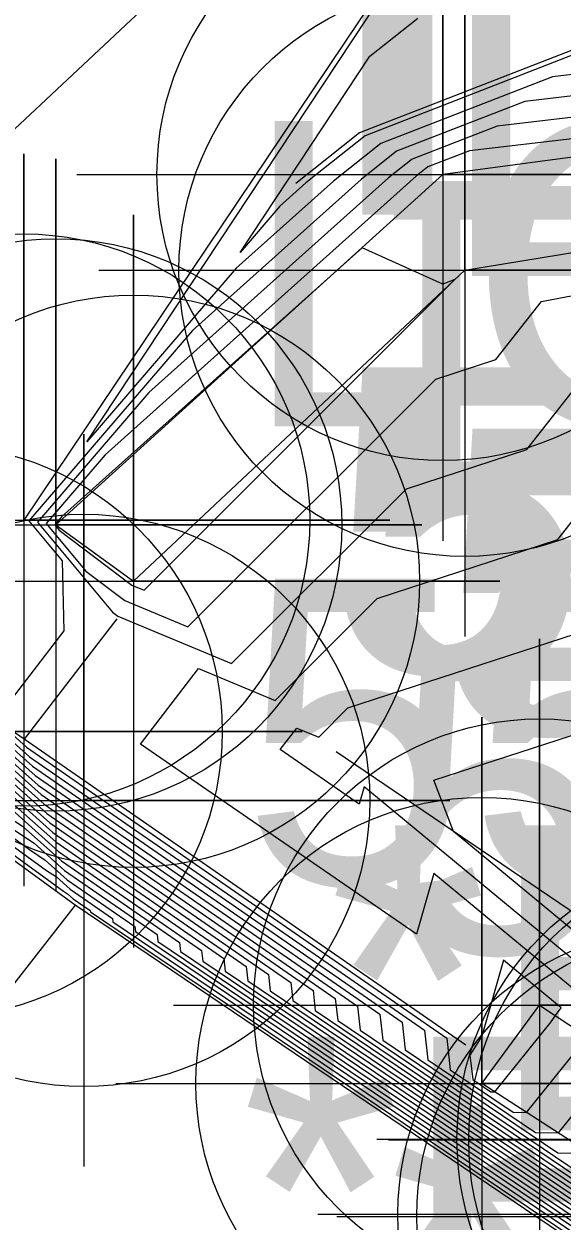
# Model space of a CAD drawing. Extents: x 2188792 to 2191981, y 386090 to 389710.
# Drawn here: x 2190413.97 to 2190418.38, y 387970.1 to 387979.9 of the extents above; entities that cross this region are included whole.
import ezdxf

# ---------------------------------------------------------------- set-up
doc = ezdxf.new("R2010")
doc.units = 0
for name, color, linetype in [('DTM Contours Major', 7, 'Continuous'), ('DTM Contours Minor', 7, 'Continuous'), ('Exist Roads EOP', 7, 'Continuous'), ('Exist Structure Major Bridge Seam Cogo Comment', 7, 'Continuous'), ('Exist Structure Major Bridge Seam Cogo Elevation', 7, 'Continuous'), ('Exist Structure Major Bridge Seam Cogo Number', 7, 'Continuous'), ('Exist Structure Major Bridge Seam Cogo Point CELL', 7, 'Continuous'), ('Exist Structure Major Bridge WW', 7, 'Continuous'), ('Exist Structure Major Bridge WW Cogo Elevation', 7, 'Continuous'), ('Exist Structure Major Bridge WW Cogo Number', 7, 'Continuous'), ('Exist Structure Major Bridge WW Cogo Point CELL', 7, 'Continuous'), ('Exist Structure Major Deck Tunnel Box Culvert Cogo Comment', 7, 'Continuous'), ('Exist Structure Major Deck Tunnel Box Culvert Cogo Elevation', 7, 'Continuous'), ('Exist Structure Major Deck Tunnel Box Culvert Cogo Number', 7, 'Continuous'), ('Exist Structure Major Deck Tunnel Box Culvert Cogo Point CELL', 7, 'Continuous'), ('PH Exist DTM Breakline', 7, 'Continuous')]:
    doc.layers.add(name, color=color, linetype=linetype)

msp = doc.modelspace()

# ---------------------------------------------------------------- linework, layer by layer
at = {"layer": 'DTM Contours Major'}
for points in [[(2190413.142, 387974.573), (2190414.0666, 387973.7479), (2190416.8908, 387971.7929), (2190416.9148, 387971.5815), (2190418.5333, 387970.4903), (2190418.8753, 387970.4842), (2190419.0267, 387970.6722), (2190419.334, 387971.1216), (2190419.7493, 387971.6656), (2190419.0958, 387972.2056), (2190418.6696, 387973.3247), (2190419.1133, 387973.4688), (2190420.9245, 387975.7707), (2190421.3171, 387976.2021), (2190421.6489, 387976.174), (2190423.2427, 387978.9289), (2190422.9792, 387979.6742), (2190422.5615, 387980.4143), (2190422.2389, 387982.8961), (2190422.8723, 387985.1059), (2190431.5847, 387998.1397)], [(2190394.8948, 387987.5434), (2190398.104, 387985.2074), (2190402.4169, 387982.0331), (2190405.6419, 387979.6855), (2190409.9425, 387976.5204), (2190413.183, 387974.1615), (2190413.5994, 387973.8834), (2190414.186, 387973.3599), (2190415.9778, 387972.1196), (2190415.993, 387971.9855), (2190419.4483, 387969.656), (2190419.815, 387969.6494), (2190419.7168, 387969.9075), (2190419.7981, 387969.922), (2190419.8779, 387970.024), (2190420.2492, 387970.5821), (2190420.623, 387970.7984), (2190421.6241, 387972.1307), (2190422.2599, 387973.0643), (2190428.5915, 387982.3276), (2190428.9937, 387982.8952), (2190429.3766, 387983.4666), (2190432.5628, 387990.3579)], [(2190392.2477, 387989.0876), (2190398.2715, 387984.703), (2190400.0668, 387983.3816), (2190406.0769, 387979.0067), (2190407.8835, 387977.6771), (2190413.8803, 387973.3117), (2190414.0567, 387973.1939), (2190414.3054, 387972.972), (2190415.0648, 387972.4463), (2190415.0712, 387972.3895), (2190420.3634, 387968.8216), (2190420.5229, 387968.8187), (2190420.4802, 387968.931), (2190420.9082, 387969.0075), (2190421.3285, 387969.5446), (2190421.4939, 387969.7932), (2190421.6605, 387969.8896), (2190422.1064, 387970.4831), (2190423.6948, 387972.8152), (2190427.996, 387979.1081), (2190430.0221, 387981.967), (2190431.9508, 387984.8453), (2190434.1967, 387989.703)], [(2190417.8406, 387977.1556), (2190418.2157, 387977.6322), (2190421.3817, 387978.2384), (2190421.4595, 387978.4132), (2190421.4809, 387978.5936), (2190421.576, 387979.2072), (2190421.516, 387979.3059), (2190421.178, 387979.2818), (2190417.6264, 387978.8669), (2190417.2843, 387978.7336), (2190417.1893, 387978.6584), (2190414.6396, 387976.3766), (2190414.155, 387975.8134), (2190414.4808, 387975.4224), (2190414.8016, 387975.1811), (2190415.3167, 387974.9663), (2190417.3496, 387976.9961), (2190417.8406, 387977.1556)]]:
    msp.add_lwpolyline(points, dxfattribs=at)
at = {"layer": 'DTM Contours Minor'}
for points in [[(2190413.2335, 387974.4351), (2190414.0905, 387973.6703), (2190416.7082, 387971.8583), (2190416.7305, 387971.6623), (2190418.7163, 387970.3235), (2190419.1359, 387970.3159), (2190419.2096, 387970.4074), (2190419.5849, 387970.9563), (2190419.9091, 387971.381), (2190419.9866, 387971.5498), (2190420.5058, 387972.3108), (2190420.1997, 387973.1966), (2190421.308, 387974.4143), (2190421.4402, 387974.4031), (2190424.7039, 387980.0445), (2190424.5105, 387980.5916), (2190424.2038, 387981.135), (2190423.967, 387982.957), (2190424.9035, 387986.2246), (2190431.7727, 387996.5009)], [(2190394.3654, 387987.8522), (2190398.1375, 387985.1065), (2190401.9468, 387982.3028), (2190405.7289, 387979.5497), (2190409.5307, 387976.7518), (2190413.3224, 387973.9915), (2190413.6908, 387973.7455), (2190414.2099, 387973.2824), (2190415.7952, 387972.185), (2190415.8087, 387972.0663), (2190419.6314, 387969.4891), (2190419.9566, 387969.4832), (2190419.8695, 387969.7122), (2190420.0201, 387969.7391), (2190420.168, 387969.9281), (2190420.4981, 387970.4243), (2190420.8305, 387970.6166), (2190421.7205, 387971.8012), (2190422.5469, 387973.0144), (2190428.4724, 387981.6837), (2190429.1994, 387982.7095), (2190429.8915, 387983.7424), (2190432.8896, 387990.2269)], [(2190393.836, 387988.1611), (2190398.171, 387985.0056), (2190401.4768, 387982.5725), (2190405.8159, 387979.414), (2190409.1189, 387976.9831), (2190413.4619, 387973.8216), (2190413.7823, 387973.6076), (2190414.2338, 387973.2048), (2190415.6126, 387972.2503), (2190415.6243, 387972.1471), (2190419.8144, 387969.3222), (2190420.0982, 387969.3171), (2190420.0222, 387969.5169), (2190420.2422, 387969.5562), (2190420.4582, 387969.8322), (2190420.7471, 387970.2665), (2190421.038, 387970.4349), (2190421.817, 387971.4716), (2190422.8338, 387972.9646), (2190428.3533, 387981.0398), (2190429.4051, 387982.5239), (2190430.4063, 387984.0181), (2190433.2163, 387990.096)], [(2190390.6594, 387990.0142), (2190398.372, 387984.4003), (2190398.6567, 387984.1907), (2190406.338, 387978.5994), (2190406.6481, 387978.3711), (2190414.2986, 387972.8019), (2190414.3312, 387972.7802), (2190414.377, 387972.7393), (2190414.517, 387972.6424), (2190414.5182, 387972.6319), (2190420.9125, 387968.321), (2190420.9476, 387968.3203), (2190420.9382, 387968.345), (2190421.5743, 387968.4588), (2190422.1989, 387969.257), (2190422.2408, 387969.3199), (2190422.283, 387969.3443), (2190422.3959, 387969.4946), (2190424.5557, 387972.6658), (2190427.6387, 387977.1764), (2190430.6392, 387981.4101), (2190433.4952, 387985.6725), (2190435.177, 387989.31)], [(2190393.3065, 387988.4699), (2190398.2045, 387984.9047), (2190401.0068, 387982.8422), (2190405.9029, 387979.2782), (2190408.7071, 387977.2144), (2190413.6014, 387973.6516), (2190413.8738, 387973.4697), (2190414.2576, 387973.1272), (2190415.43, 387972.3156), (2190415.44, 387972.2279), (2190419.9974, 387969.1553), (2190420.2397, 387969.151), (2190420.1748, 387969.3216), (2190420.4642, 387969.3733), (2190420.7483, 387969.7364), (2190420.996, 387970.1088), (2190421.2455, 387970.2531), (2190421.9135, 387971.1421), (2190423.1208, 387972.9148), (2190428.2342, 387980.3959), (2190429.6108, 387982.3383), (2190430.9211, 387984.2938), (2190433.5431, 387989.965)], [(2190392.7771, 387988.7788), (2190398.238, 387984.8038), (2190400.5368, 387983.1119), (2190405.9899, 387979.1424), (2190408.2953, 387977.4458), (2190413.7408, 387973.4817), (2190413.9653, 387973.3318), (2190414.2815, 387973.0496), (2190415.2474, 387972.381), (2190415.2556, 387972.3087), (2190420.1804, 387968.9885), (2190420.3813, 387968.9849), (2190420.3275, 387969.1263), (2190420.6862, 387969.1904), (2190421.0384, 387969.6405), (2190421.245, 387969.951), (2190421.453, 387970.0714), (2190422.01, 387970.8126), (2190423.4078, 387972.865), (2190428.1151, 387979.752), (2190429.8165, 387982.1526), (2190431.4359, 387984.5696), (2190433.8699, 387989.834)], [(2190391.1888, 387989.7054), (2190398.3385, 387984.5012), (2190399.1267, 387983.921), (2190406.2509, 387978.7351), (2190407.0599, 387978.1398), (2190414.1592, 387972.9718), (2190414.2397, 387972.9181), (2190414.3531, 387972.8168), (2190414.6996, 387972.577), (2190414.7025, 387972.5511), (2190420.7294, 387968.4878), (2190420.806, 387968.4865), (2190420.7855, 387968.5404), (2190421.3523, 387968.6417), (2190421.9088, 387969.3529), (2190421.9919, 387969.4777), (2190422.0755, 387969.5261), (2190422.2994, 387969.8241), (2190424.2687, 387972.7156), (2190427.7578, 387977.8203), (2190430.4335, 387981.5957), (2190432.9804, 387985.3968), (2190434.8502, 387989.441)], [(2190391.7183, 387989.3965), (2190398.305, 387984.6021), (2190399.5967, 387983.6513), (2190406.1639, 387978.8709), (2190407.4717, 387977.9084), (2190414.0197, 387973.1418), (2190414.1482, 387973.056), (2190414.3293, 387972.8944), (2190414.8822, 387972.5117), (2190414.8869, 387972.4703), (2190420.5464, 387968.6547), (2190420.6644, 387968.6526), (2190420.6328, 387968.7357), (2190421.1303, 387968.8246), (2190421.6187, 387969.4487), (2190421.7429, 387969.6355), (2190421.868, 387969.7079), (2190422.2029, 387970.1536), (2190423.9817, 387972.7654), (2190427.8769, 387978.4642), (2190430.2278, 387981.7813), (2190432.4656, 387985.1211), (2190434.5234, 387989.572)], [(2190398.0706, 387985.3083), (2190402.8869, 387981.7634), (2190405.5549, 387979.8213), (2190410.3543, 387976.2891), (2190413.0435, 387974.3314), (2190413.5079, 387974.0213), (2190414.1621, 387973.4375), (2190416.1604, 387972.0543), (2190416.1774, 387971.9047), (2190419.2653, 387969.8228), (2190419.6735, 387969.8155), (2190419.5642, 387970.1028), (2190419.5761, 387970.1049), (2190419.5878, 387970.1199), (2190420.0002, 387970.7398), (2190420.4155, 387970.9802), (2190421.5276, 387972.4602), (2190421.9729, 387973.1141), (2190428.7106, 387982.9715), (2190428.7881, 387983.0808), (2190428.8618, 387983.1909), (2190429.6619, 387984.9214), (2190430.9973, 387989.5807)], [(2190413.4164, 387974.1592), (2190414.1383, 387973.5151), (2190416.343, 387971.9889), (2190416.3617, 387971.8239), (2190419.0823, 387969.9897), (2190419.5319, 387969.9816), (2190419.4697, 387970.1452), (2190419.6979, 387970.4446), (2190419.9157, 387970.7669), (2190420.1667, 387971.019), (2190420.2337, 387971.1652), (2190420.464, 387971.5026), (2190421.4311, 387972.7897), (2190421.686, 387973.1639), (2190426.0415, 387979.5363), (2190427.6264, 387982.2757), (2190427.573, 387982.4265), (2190427.4885, 387982.5764), (2190427.4232, 387983.0788), (2190428.966, 387988.462)], [(2190402.6355, 387988.0432), (2190406.4328, 387985.0364), (2190417.7049, 387982.6115), (2190411.7285, 387977.0174), (2190413.5398, 387975.6585), (2190413.7636, 387975.5655), (2190413.782, 387974.8191), (2190413.4604, 387974.4014), (2190414.0189, 387973.903), (2190417.256, 387971.6622), (2190417.2835, 387971.4199), (2190418.1672, 387970.8241)], [(2190413.3249, 387974.2971), (2190414.1144, 387973.5927), (2190416.5256, 387971.9236), (2190416.5461, 387971.7431), (2190418.8993, 387970.1566), (2190419.3904, 387970.1478), (2190419.3873, 387970.1558), (2190419.526, 387970.3378), (2190419.8359, 387970.791), (2190419.8716, 387970.8378), (2190420.1102, 387971.3575), (2190421.0904, 387972.7941), (2190421.3346, 387973.1192), (2190421.399, 387973.2137), (2190422.499, 387974.823), (2190426.1651, 387981.1601), (2190426.0417, 387981.5091), (2190425.8462, 387981.8557), (2190425.6951, 387983.0179), (2190426.9348, 387987.3433)], [(2190419.4148, 387979.6027), (2190418.305, 387979.473), (2190416.8999, 387978.9256), (2190416.5099, 387978.6169), (2190415.7132, 387977.904), (2190414.4893, 387976.4812), (2190418.4802, 387982.5133)], [(2190418.5313, 387979.6751), (2190416.7718, 387978.9896), (2190416.2834, 387978.6031), (2190416.0711, 387978.4131), (2190415.7449, 387978.0339), (2190416.8085, 387979.6415), (2190417.2015, 387979.9525)], [(2190420.0025, 387979.4957), (2190418.0788, 387979.271), (2190417.0281, 387978.8616), (2190416.7364, 387978.6308), (2190415.3553, 387977.3949), (2190414.0136, 387975.8351), (2190414.2875, 387975.5064), (2190414.3016, 387974.935), (2190413.7412, 387974.2071), (2190413.995, 387973.9806), (2190417.4386, 387971.5969), (2190417.4679, 387971.3391), (2190417.9842, 387970.991)], [(2190418.0952, 387976.4182), (2190418.8481, 387977.3752), (2190421.3687, 387977.8577), (2190421.5556, 387978.2775), (2190421.6069, 387978.7108), (2190421.6802, 387979.1844), (2190421.516, 387979.4548), (2190420.5903, 387979.3888), (2190417.8526, 387979.0689), (2190417.1562, 387978.7976), (2190416.9629, 387978.6446), (2190414.9975, 387976.8858), (2190414.0843, 387975.8242), (2190414.6982, 387975.0875), (2190414.7441, 387975.053), (2190415.6743, 387974.6651), (2190417.1094, 387976.098), (2190418.0952, 387976.4182)], [(2190414.2817, 387975.8675), (2190414.2258, 387975.8025), (2190414.2634, 387975.7574), (2190414.8591, 387975.3092), (2190414.9592, 387975.2675), (2190417.5061, 387977.8105), (2190417.4058, 387977.774), (2190416.7446, 387978.0716), (2190414.2817, 387975.8675)], [(2190418.7208, 387971.8004), (2190417.3326, 387972.9474), (2190417.1925, 387972.4498), (2190414.929, 387974.0068), (2190415.4052, 387974.6252), (2190416.0319, 387974.3639), (2190416.8692, 387975.2), (2190418.3497, 387975.6809), (2190419.4805, 387977.1181)], [(2190419.0636, 387971.7555), (2190416.7615, 387973.6575), (2190416.7215, 387973.5152), (2190416.074, 387973.9606), (2190416.2102, 387974.1375), (2190416.3894, 387974.0628), (2190416.629, 387974.3019), (2190418.6042, 387974.9435)], [(2190413.1796, 387974.5957), (2190414.0428, 387973.8254), (2190417.0734, 387971.7276), (2190417.0992, 387971.5007), (2190418.3503, 387970.6572), (2190418.6146, 387970.6525)], [(2190419.4064, 387971.7105), (2190417.4932, 387973.2913), (2190417.3335, 387973.7107), (2190418.8588, 387974.2061)], [(2190417.8012, 387971.1578), (2190417.8327, 387971.1573), (2190418.2949, 387971.7312), (2190418.3302, 387971.7828), (2190418.3779, 387971.8453), (2190417.9036, 387972.2372), (2190417.7281, 387971.6135), (2190417.6297, 387971.4571), (2190417.6522, 387971.2583), (2190417.8012, 387971.1578)], [(2190417.9842, 387970.991), (2190418.0933, 387970.989), (2190418.4779, 387971.4664)], [(2190418.1672, 387970.8241), (2190418.354, 387970.8207), (2190418.6608, 387971.2017)]]:
    msp.add_lwpolyline(points, dxfattribs=at)
at = {"layer": 'Exist Roads EOP'}
msp.add_line((2190418.629, 387982.7689), (2190413.972, 387975.8415), dxfattribs=at)
at = {"layer": 'Exist Structure Major Bridge Seam Cogo Point CELL'}
msp.add_lwpolyline([(2190410.972, 387975.8415), (2190416.972, 387975.8415), (2190413.972, 387975.8415), (2190413.972, 387978.8415), (2190413.972, 387972.8415)], dxfattribs=at)
msp.add_circle((2190413.972, 387975.8415), 2.344, dxfattribs=at)
at = {"layer": 'Exist Structure Major Bridge WW'}
for points in [[(2190421.516, 387979.2203), (2190417.408, 387978.6718), (2190414.235, 387975.8011), (2190414.873, 387975.3401), (2190417.588, 387977.8874), (2190421.391, 387978.51), (2190421.516, 387979.2203)], [(2190421.806, 387968.2679), (2190419.538, 387970.1363), (2190419.383, 387970.1564), (2190417.727, 387971.2255), (2190418.2, 387971.8686), (2190419.867, 387970.7705), (2190419.963, 387970.7634), (2190422.494, 387969.1595), (2190421.806, 387968.2679)]]:
    msp.add_lwpolyline(points, dxfattribs=at)
at = {"layer": 'Exist Structure Major Bridge WW Cogo Point CELL'}
for points in [[(2190414.408, 387978.6718), (2190420.408, 387978.6718), (2190417.408, 387978.6718), (2190417.408, 387981.6718), (2190417.408, 387975.6718)], [(2190414.588, 387977.8874), (2190420.588, 387977.8874), (2190417.588, 387977.8874), (2190417.588, 387980.8874), (2190417.588, 387974.8874)], [(2190411.235, 387975.8011), (2190417.235, 387975.8011), (2190414.235, 387975.8011), (2190414.235, 387978.8011), (2190414.235, 387972.8011)], [(2190411.873, 387975.3401), (2190417.873, 387975.3401), (2190414.873, 387975.3401), (2190414.873, 387978.3401), (2190414.873, 387972.3401)], [(2190415.2, 387971.8686), (2190421.2, 387971.8686), (2190418.2, 387971.8686), (2190418.2, 387974.8686), (2190418.2, 387968.8686)], [(2190414.727, 387971.2255), (2190420.727, 387971.2255), (2190417.727, 387971.2255), (2190417.727, 387974.2255), (2190417.727, 387968.2255)], [(2190416.867, 387970.7705), (2190422.867, 387970.7705), (2190419.867, 387970.7705), (2190419.867, 387973.7705), (2190419.867, 387967.7705)], [(2190416.963, 387970.7634), (2190422.963, 387970.7634), (2190419.963, 387970.7634), (2190419.963, 387973.7634), (2190419.963, 387967.7634)], [(2190416.383, 387970.1564), (2190422.383, 387970.1564), (2190419.383, 387970.1564), (2190419.383, 387973.1564), (2190419.383, 387967.1564)], [(2190416.538, 387970.1363), (2190422.538, 387970.1363), (2190419.538, 387970.1363), (2190419.538, 387973.1363), (2190419.538, 387967.1363)]]:
    msp.add_lwpolyline(points, dxfattribs=at)
for centre in [(2190417.408, 387978.6718), (2190417.588, 387977.8874), (2190414.235, 387975.8011), (2190414.873, 387975.3401), (2190418.2, 387971.8686), (2190417.727, 387971.2255), (2190419.867, 387970.7705), (2190419.963, 387970.7634), (2190419.383, 387970.1564), (2190419.538, 387970.1363)]:
    msp.add_circle(centre, 2.344, dxfattribs=at)
at = {"layer": 'Exist Structure Major Deck Tunnel Box Culvert Cogo Point CELL'}
for points in [[(2190410.255, 387974.1103), (2190416.255, 387974.1103), (2190413.255, 387974.1103), (2190413.255, 387977.1103), (2190413.255, 387971.1103)], [(2190411.464, 387973.5451), (2190417.464, 387973.5451), (2190414.464, 387973.5451), (2190414.464, 387976.5451), (2190414.464, 387970.5451)]]:
    msp.add_lwpolyline(points, dxfattribs=at)
for centre in [(2190413.255, 387974.1103), (2190414.464, 387973.5451)]:
    msp.add_circle(centre, 2.344, dxfattribs=at)
at = {"layer": 'PH Exist DTM Breakline'}
msp.add_line((2190419.9271, 387971.6423), (2190416.5327, 387973.9421), dxfattribs=at)
for points in [[(2190414.3932, 387972.6867), (2190406.392, 387978.5149), (2190398.3909, 387984.3432), (2190390.3898, 387990.1715), (2190382.3886, 387995.9998)], [(2190417.5943, 387971.5412), (2190413.9751, 387974.0453), (2190413.0822, 387974.663), (2190412.3632, 387975.1605), (2190405.1382, 387980.4716), (2190397.9131, 387985.7826), (2190390.6881, 387991.0936), (2190389.7134, 387991.7841), (2190386.0277, 387994.395)], [(2190421.5159, 387979.9555), (2190418.6135, 387979.7485), (2190416.7252, 387979.0128), (2190416.2011, 387978.5981)], [(2190414.7345, 387975.0316), (2190413.9751, 387974.0453)], [(2190421.0674, 387968.1797), (2190414.3932, 387972.6867), (2190411.2767, 387968.6963), (2190414.0312, 387967.3934), (2190417.2893, 387966.1182), (2190419.4682, 387966.1934), (2190421.2283, 387967.1835)]]:
    msp.add_lwpolyline(points, dxfattribs=at)

# ---------------------------------------------------------------- texts
at = {"layer": 'Exist Structure Major Bridge Seam Cogo Comment'}
msp.add_text('*EL3103', height=2.5, dxfattribs=at).set_placement((2190416.472, 387970.8415))
at = {"layer": 'Exist Structure Major Bridge Seam Cogo Elevation'}
msp.add_text('57.48', height=2.5, dxfattribs=at).set_placement((2190416.472, 387974.5915))
at = {"layer": 'Exist Structure Major Bridge Seam Cogo Number'}
msp.add_text('LC982', height=2.5, dxfattribs=at).set_placement((2190416.472, 387978.3415))
at = {"layer": 'Exist Structure Major Bridge WW Cogo Elevation'}
for s, p in [('58.23', (2190416.735, 387974.5511)), ('58.25', (2190417.373, 387974.0901))]:
    msp.add_text(s, height=2.5, dxfattribs=at).set_placement(p)
at = {"layer": 'Exist Structure Major Bridge WW Cogo Number'}
for s, p in [('LC712', (2190416.735, 387978.3011)), ('LC713', (2190417.373, 387977.8401))]:
    msp.add_text(s, height=2.5, dxfattribs=at).set_placement(p)
at = {"layer": 'Exist Structure Major Deck Tunnel Box Culvert Cogo Comment'}
for s, p in [('*EL3101 SEAT', (2190415.755, 387969.1103)), ('*BL3101 SEAT', (2190416.964, 387968.5451))]:
    msp.add_text(s, height=2.5, dxfattribs=at).set_placement(p)
at = {"layer": 'Exist Structure Major Deck Tunnel Box Culvert Cogo Elevation'}
for s, p in [('55.61', (2190415.755, 387972.8603)), ('55.50', (2190416.964, 387972.2951))]:
    msp.add_text(s, height=2.5, dxfattribs=at).set_placement(p)
at = {"layer": 'Exist Structure Major Deck Tunnel Box Culvert Cogo Number'}
for s, p in [('LC641', (2190415.755, 387976.6103)), ('LC640', (2190416.964, 387976.0451))]:
    msp.add_text(s, height=2.5, dxfattribs=at).set_placement(p)

doc.saveas('drawing.dxf')
